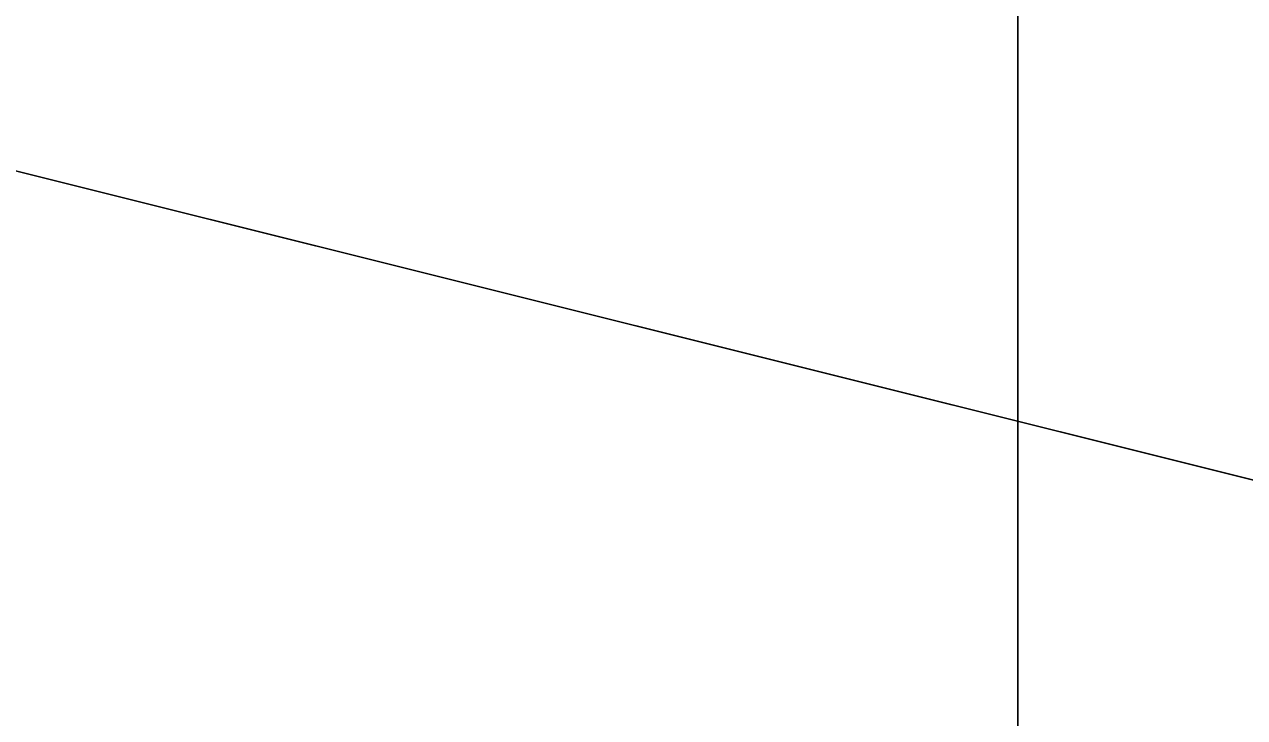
# Model space of a CAD drawing. Extents: x 1131015 to 1136271, y 133453 to 174329.
# Drawn here: x 1132359.154 to 1132360.753, y 159677.621 to 159678.529 of the extents above; entities that cross this region are included whole.
import ezdxf

# ---------------------------------------------------------------- set-up
doc = ezdxf.new("R2010")
doc.units = 0
for name, color, linetype in [('DESIGN - EARTHWORK - Shapes', 7, 'Continuous'), ('DESIGN - SHEET - Linework', 7, 'Continuous'), ('DESIGN - TYPICAL - Finished Grade and Subgrade', 7, 'Continuous')]:
    doc.layers.add(name, color=color, linetype=linetype)

msp = doc.modelspace()

# ---------------------------------------------------------------- linework, layer by layer
at = {"layer": 'DESIGN - EARTHWORK - Shapes'}
for points in [[(1132370.105, 159679.4501), (1132366.4043, 159677.6227), (1132362.1862, 159678.5494), (1132358.7409, 159679.6208), (1132356.3018, 159679.7313), (1132354.4417, 159679.9612), (1132354.4417, 159680.2112), (1132352.2424, 159680.4006), (1132345.8885, 159680.9622), (1132340.4556, 159681.2351), (1132337.624, 159681.3773), (1132336.2607, 159681.4184), (1132336.2607, 159681.1684), (1132329.4034, 159680.9075), (1132328.7729, 159680.8833), (1132332.4556, 159680.5887), (1132340.4556, 159679.9487), (1132348.4556, 159679.3087), (1132352.4556, 159678.9887), (1132356.4556, 159678.6687), (1132358.4556, 159678.5087), (1132366.3968, 159676.5234), (1132370.4556, 159675.5087)], [(1132370.105, 159679.4501), (1132366.4043, 159677.6227), (1132362.1862, 159678.5494), (1132358.7409, 159679.6208), (1132356.3018, 159679.7313), (1132354.4417, 159679.9612), (1132354.4417, 159680.2112), (1132352.2424, 159680.4006), (1132345.8885, 159680.9622), (1132340.4556, 159681.2351), (1132337.624, 159681.3773), (1132336.2607, 159681.4184), (1132336.2607, 159681.1684), (1132329.4034, 159680.9075), (1132328.7729, 159680.8833), (1132332.4556, 159680.5887), (1132340.4556, 159679.9487), (1132348.4556, 159679.3087), (1132352.4556, 159678.9887), (1132356.4556, 159678.6687), (1132358.4556, 159678.5087), (1132366.3968, 159676.5234), (1132370.4556, 159675.5087)], [(1132370.4556, 159675.5087), (1132366.3968, 159676.5234), (1132358.4556, 159678.5087), (1132356.4556, 159678.6687), (1132352.4556, 159678.9887), (1132348.4556, 159679.3087), (1132340.4556, 159679.9487), (1132332.4556, 159680.5887), (1132328.7729, 159680.8833), (1132329.4034, 159680.9075), (1132336.2607, 159681.1684), (1132336.2607, 159681.4184), (1132337.624, 159681.3773), (1132340.4556, 159681.2351), (1132345.8885, 159680.9622), (1132352.2424, 159680.4006), (1132354.4417, 159680.2112), (1132354.4417, 159679.9612), (1132356.3018, 159679.7313), (1132358.7409, 159679.6208), (1132362.1862, 159678.5494), (1132366.4043, 159677.6227), (1132370.105, 159679.4501)], [(1132370.105, 159679.4501), (1132366.4043, 159677.6227), (1132362.1862, 159678.5494), (1132358.7409, 159679.6208), (1132356.3018, 159679.7313), (1132354.4417, 159679.9612), (1132354.4417, 159680.2112), (1132352.2424, 159680.4006), (1132345.8885, 159680.9622), (1132340.4556, 159681.2351), (1132337.624, 159681.3773), (1132336.2607, 159681.4184), (1132336.2607, 159681.1684), (1132329.4034, 159680.9075), (1132328.7729, 159680.8833), (1132332.4556, 159680.5887), (1132340.4556, 159679.9487), (1132348.4556, 159679.3087), (1132352.4556, 159678.9887), (1132356.4556, 159678.6687), (1132358.4556, 159678.5087), (1132366.3968, 159676.5234), (1132370.4556, 159675.5087)], [(1132370.105, 159679.4501), (1132366.4043, 159677.6227), (1132362.1862, 159678.5494), (1132358.7409, 159679.6208), (1132356.3018, 159679.7313), (1132354.4417, 159679.9612), (1132354.4417, 159680.2112), (1132352.2424, 159680.4006), (1132345.8885, 159680.9622), (1132340.4556, 159681.2351), (1132337.624, 159681.3773), (1132336.2607, 159681.4184), (1132336.2607, 159681.1684), (1132329.4034, 159680.9075), (1132328.7729, 159680.8833), (1132332.4556, 159680.5887), (1132340.4556, 159679.9487), (1132348.4556, 159679.3087), (1132352.4556, 159678.9887), (1132356.4556, 159678.6687), (1132358.4556, 159678.5087), (1132366.3968, 159676.5234), (1132370.4556, 159675.5087)], [(1132370.105, 159679.4501), (1132366.4043, 159677.6227), (1132362.1862, 159678.5494), (1132358.7409, 159679.6208), (1132356.3018, 159679.7313), (1132354.4417, 159679.9612), (1132354.4417, 159680.2112), (1132352.2424, 159680.4006), (1132345.8885, 159680.9622), (1132340.4556, 159681.2351), (1132337.624, 159681.3773), (1132336.2607, 159681.4184), (1132336.2607, 159681.1684), (1132329.4034, 159680.9075), (1132328.7729, 159680.8833), (1132332.4556, 159680.5887), (1132340.4556, 159679.9487), (1132348.4556, 159679.3087), (1132352.4556, 159678.9887), (1132356.4556, 159678.6687), (1132358.4556, 159678.5087), (1132366.3968, 159676.5234), (1132370.4556, 159675.5087)], [(1132370.105, 159679.4501), (1132366.4043, 159677.6227), (1132362.1862, 159678.5494), (1132358.7409, 159679.6208), (1132356.3018, 159679.7313), (1132354.4417, 159679.9612), (1132354.4417, 159680.2112), (1132352.2424, 159680.4006), (1132345.8885, 159680.9622), (1132340.4556, 159681.2351), (1132337.624, 159681.3773), (1132336.2607, 159681.4184), (1132336.2607, 159681.1684), (1132329.4034, 159680.9075), (1132328.7729, 159680.8833), (1132332.4556, 159680.5887), (1132340.4556, 159679.9487), (1132348.4556, 159679.3087), (1132352.4556, 159678.9887), (1132356.4556, 159678.6687), (1132358.4556, 159678.5087), (1132366.3968, 159676.5234), (1132370.4556, 159675.5087)], [(1132370.105, 159679.4501), (1132366.4043, 159677.6227), (1132362.1862, 159678.5494), (1132358.7409, 159679.6208), (1132356.3018, 159679.7313), (1132354.4417, 159679.9612), (1132354.4417, 159680.2112), (1132352.2424, 159680.4006), (1132345.8885, 159680.9622), (1132340.4556, 159681.2351), (1132337.624, 159681.3773), (1132336.2607, 159681.4184), (1132336.2607, 159681.1684), (1132329.4034, 159680.9075), (1132328.7729, 159680.8833), (1132332.4556, 159680.5887), (1132340.4556, 159679.9487), (1132348.4556, 159679.3087), (1132352.4556, 159678.9887), (1132356.4556, 159678.6687), (1132358.4556, 159678.5087), (1132366.3968, 159676.5234), (1132370.4556, 159675.5087)], [(1132370.105, 159679.4501), (1132366.4043, 159677.6227), (1132362.1862, 159678.5494), (1132358.7409, 159679.6208), (1132356.3018, 159679.7313), (1132354.4417, 159679.9612), (1132354.4417, 159680.2112), (1132352.2424, 159680.4006), (1132345.8885, 159680.9622), (1132340.4556, 159681.2351), (1132337.624, 159681.3773), (1132336.2607, 159681.4184), (1132336.2607, 159681.1684), (1132329.4034, 159680.9075), (1132328.7729, 159680.8833), (1132332.4556, 159680.5887), (1132340.4556, 159679.9487), (1132348.4556, 159679.3087), (1132352.4556, 159678.9887), (1132356.4556, 159678.6687), (1132358.4556, 159678.5087), (1132366.3968, 159676.5234), (1132370.4556, 159675.5087)], [(1132370.4556, 159675.5087), (1132366.3968, 159676.5234), (1132358.4556, 159678.5087), (1132356.4556, 159678.6687), (1132352.4556, 159678.9887), (1132348.4556, 159679.3087), (1132340.4556, 159679.9487), (1132332.4556, 159680.5887), (1132328.7729, 159680.8833), (1132329.4034, 159680.9075), (1132336.2607, 159681.1684), (1132336.2607, 159681.4184), (1132337.624, 159681.3773), (1132340.4556, 159681.2351), (1132345.8885, 159680.9622), (1132352.2424, 159680.4006), (1132354.4417, 159680.2112), (1132354.4417, 159679.9612), (1132356.3018, 159679.7313), (1132358.7409, 159679.6208), (1132362.1862, 159678.5494), (1132366.4043, 159677.6227), (1132370.105, 159679.4501)], [(1132370.4556, 159675.5087), (1132366.3968, 159676.5234), (1132358.4556, 159678.5087), (1132356.4556, 159678.6687), (1132352.4556, 159678.9887), (1132348.4556, 159679.3087), (1132340.4556, 159679.9487), (1132332.4556, 159680.5887), (1132328.7729, 159680.8833), (1132329.4034, 159680.9075), (1132336.2607, 159681.1684), (1132336.2607, 159681.4184), (1132337.624, 159681.3773), (1132340.4556, 159681.2351), (1132345.8885, 159680.9622), (1132352.2424, 159680.4006), (1132354.4417, 159680.2112), (1132354.4417, 159679.9612), (1132356.3018, 159679.7313), (1132358.7409, 159679.6208), (1132362.1862, 159678.5494), (1132366.4043, 159677.6227), (1132370.105, 159679.4501)], [(1132370.4556, 159675.5087), (1132366.3968, 159676.5234), (1132358.4556, 159678.5087), (1132356.4556, 159678.6687), (1132352.4556, 159678.9887), (1132348.4556, 159679.3087), (1132340.4556, 159679.9487), (1132332.4556, 159680.5887), (1132328.7729, 159680.8833), (1132329.4034, 159680.9075), (1132336.2607, 159681.1684), (1132336.2607, 159681.4184), (1132337.624, 159681.3773), (1132340.4556, 159681.2351), (1132345.8885, 159680.9622), (1132352.2424, 159680.4006), (1132354.4417, 159680.2112), (1132354.4417, 159679.9612), (1132356.3018, 159679.7313), (1132358.7409, 159679.6208), (1132362.1862, 159678.5494), (1132366.4043, 159677.6227), (1132370.105, 159679.4501)], [(1132370.4556, 159675.5087), (1132366.3968, 159676.5234), (1132358.4556, 159678.5087), (1132356.4556, 159678.6687), (1132352.4556, 159678.9887), (1132348.4556, 159679.3087), (1132340.4556, 159679.9487), (1132332.4556, 159680.5887), (1132328.7729, 159680.8833), (1132329.4034, 159680.9075), (1132336.2607, 159681.1684), (1132336.2607, 159681.4184), (1132337.624, 159681.3773), (1132340.4556, 159681.2351), (1132345.8885, 159680.9622), (1132352.2424, 159680.4006), (1132354.4417, 159680.2112), (1132354.4417, 159679.9612), (1132356.3018, 159679.7313), (1132358.7409, 159679.6208), (1132362.1862, 159678.5494), (1132366.4043, 159677.6227), (1132370.105, 159679.4501)], [(1132370.4556, 159675.5087), (1132366.3968, 159676.5234), (1132358.4556, 159678.5087), (1132356.4556, 159678.6687), (1132352.4556, 159678.9887), (1132348.4556, 159679.3087), (1132340.4556, 159679.9487), (1132332.4556, 159680.5887), (1132328.7729, 159680.8833), (1132329.4034, 159680.9075), (1132336.2607, 159681.1684), (1132336.2607, 159681.4184), (1132337.624, 159681.3773), (1132340.4556, 159681.2351), (1132345.8885, 159680.9622), (1132352.2424, 159680.4006), (1132354.4417, 159680.2112), (1132354.4417, 159679.9612), (1132356.3018, 159679.7313), (1132358.7409, 159679.6208), (1132362.1862, 159678.5494), (1132366.4043, 159677.6227), (1132370.105, 159679.4501)], [(1132370.4556, 159675.5087), (1132366.3968, 159676.5234), (1132358.4556, 159678.5087), (1132356.4556, 159678.6687), (1132352.4556, 159678.9887), (1132348.4556, 159679.3087), (1132340.4556, 159679.9487), (1132332.4556, 159680.5887), (1132328.7729, 159680.8833), (1132329.4034, 159680.9075), (1132336.2607, 159681.1684), (1132336.2607, 159681.4184), (1132337.624, 159681.3773), (1132340.4556, 159681.2351), (1132345.8885, 159680.9622), (1132352.2424, 159680.4006), (1132354.4417, 159680.2112), (1132354.4417, 159679.9612), (1132356.3018, 159679.7313), (1132358.7409, 159679.6208), (1132362.1862, 159678.5494), (1132366.4043, 159677.6227), (1132370.105, 159679.4501)], [(1132370.4556, 159675.5087), (1132366.3968, 159676.5234), (1132358.4556, 159678.5087), (1132356.4556, 159678.6687), (1132352.4556, 159678.9887), (1132348.4556, 159679.3087), (1132340.4556, 159679.9487), (1132332.4556, 159680.5887), (1132328.7729, 159680.8833), (1132329.4034, 159680.9075), (1132336.2607, 159681.1684), (1132336.2607, 159681.4184), (1132337.624, 159681.3773), (1132340.4556, 159681.2351), (1132345.8885, 159680.9622), (1132352.2424, 159680.4006), (1132354.4417, 159680.2112), (1132354.4417, 159679.9612), (1132356.3018, 159679.7313), (1132358.7409, 159679.6208), (1132362.1862, 159678.5494), (1132366.4043, 159677.6227), (1132370.105, 159679.4501)], [(1132370.4556, 159675.5087), (1132366.3968, 159676.5234), (1132358.4556, 159678.5087), (1132356.4556, 159678.6687), (1132352.4556, 159678.9887), (1132348.4556, 159679.3087), (1132340.4556, 159679.9487), (1132332.4556, 159680.5887), (1132328.7729, 159680.8833), (1132329.4034, 159680.9075), (1132336.2607, 159681.1684), (1132336.2607, 159681.4184), (1132337.624, 159681.3773), (1132340.4556, 159681.2351), (1132345.8885, 159680.9622), (1132352.2424, 159680.4006), (1132354.4417, 159680.2112), (1132354.4417, 159679.9612), (1132356.3018, 159679.7313), (1132358.7409, 159679.6208), (1132362.1862, 159678.5494), (1132366.4043, 159677.6227), (1132370.105, 159679.4501)], [(1132370.4556, 159675.5087), (1132366.3968, 159676.5234), (1132358.4556, 159678.5087), (1132356.4556, 159678.6687), (1132352.4556, 159678.9887), (1132348.4556, 159679.3087), (1132340.4556, 159679.9487), (1132332.4556, 159680.5887), (1132328.7729, 159680.8833), (1132329.4034, 159680.9075), (1132336.2607, 159681.1684), (1132336.2607, 159681.4184), (1132337.624, 159681.3773), (1132340.4556, 159681.2351), (1132345.8885, 159680.9622), (1132352.2424, 159680.4006), (1132354.4417, 159680.2112), (1132354.4417, 159679.9612), (1132356.3018, 159679.7313), (1132358.7409, 159679.6208), (1132362.1862, 159678.5494), (1132366.4043, 159677.6227), (1132370.105, 159679.4501)]]:
    msp.add_lwpolyline(points, dxfattribs=at)
for points in [[(1132340.4556, 159678.5987), (1132332.4556, 159679.2387), (1132328.4556, 159679.5587), (1132324.4556, 159679.5187), (1132322.4556, 159679.4987), (1132320.4232, 159679.4784), (1132314.1289, 159679.4154), (1132316.9441, 159680.1192), (1132320.2444, 159680.5567), (1132328.7729, 159680.8833), (1132332.4556, 159680.5887), (1132340.4556, 159679.9487), (1132348.4556, 159679.3087), (1132352.4556, 159678.9887), (1132356.4556, 159678.6687), (1132358.4556, 159678.5087), (1132366.3968, 159676.5234), (1132358.4556, 159677.1587), (1132356.4556, 159677.3187), (1132352.4556, 159677.6387), (1132348.4556, 159677.9587)], [(1132332.4556, 159680.5887), (1132340.4556, 159679.9487), (1132348.4556, 159679.3087), (1132352.4556, 159678.9887), (1132356.4556, 159678.6687), (1132358.4556, 159678.5087), (1132366.3968, 159676.5234), (1132358.4556, 159677.1587), (1132356.4556, 159677.3187), (1132352.4556, 159677.6387), (1132348.4556, 159677.9587), (1132340.4556, 159678.5987), (1132332.4556, 159679.2387), (1132328.4556, 159679.5587), (1132324.4556, 159679.5187), (1132322.4556, 159679.4987), (1132320.4232, 159679.4784), (1132314.1289, 159679.4154), (1132316.9441, 159680.1192), (1132320.2444, 159680.5567), (1132328.7729, 159680.8833)], [(1132322.4556, 159679.4987), (1132320.4232, 159679.4784), (1132314.1289, 159679.4154), (1132316.9441, 159680.1192), (1132320.2444, 159680.5567), (1132328.7729, 159680.8833), (1132332.4556, 159680.5887), (1132340.4556, 159679.9487), (1132348.4556, 159679.3087), (1132352.4556, 159678.9887), (1132356.4556, 159678.6687), (1132358.4556, 159678.5087), (1132366.3968, 159676.5234), (1132358.4556, 159677.1587), (1132356.4556, 159677.3187), (1132352.4556, 159677.6387), (1132348.4556, 159677.9587), (1132340.4556, 159678.5987), (1132332.4556, 159679.2387), (1132328.4556, 159679.5587), (1132324.4556, 159679.5187)], [(1132340.4556, 159679.9487), (1132348.4556, 159679.3087), (1132352.4556, 159678.9887), (1132356.4556, 159678.6687), (1132358.4556, 159678.5087), (1132366.3968, 159676.5234), (1132358.4556, 159677.1587), (1132356.4556, 159677.3187), (1132352.4556, 159677.6387), (1132348.4556, 159677.9587), (1132340.4556, 159678.5987), (1132332.4556, 159679.2387), (1132328.4556, 159679.5587), (1132324.4556, 159679.5187), (1132322.4556, 159679.4987), (1132320.4232, 159679.4784), (1132314.1289, 159679.4154), (1132316.9441, 159680.1192), (1132320.2444, 159680.5567), (1132328.7729, 159680.8833), (1132332.4556, 159680.5887)], [(1132328.4556, 159679.5587), (1132324.4556, 159679.5187), (1132322.4556, 159679.4987), (1132320.4232, 159679.4784), (1132314.1289, 159679.4154), (1132316.9441, 159680.1192), (1132320.2444, 159680.5567), (1132328.7729, 159680.8833), (1132332.4556, 159680.5887), (1132340.4556, 159679.9487), (1132348.4556, 159679.3087), (1132352.4556, 159678.9887), (1132356.4556, 159678.6687), (1132358.4556, 159678.5087), (1132366.3968, 159676.5234), (1132358.4556, 159677.1587), (1132356.4556, 159677.3187), (1132352.4556, 159677.6387), (1132348.4556, 159677.9587), (1132340.4556, 159678.5987), (1132332.4556, 159679.2387)], [(1132340.4556, 159678.5987), (1132348.4556, 159677.9587), (1132352.4556, 159677.6387), (1132356.4556, 159677.3187), (1132358.4556, 159677.1587), (1132366.3968, 159676.5234), (1132358.4556, 159678.5087), (1132356.4556, 159678.6687), (1132352.4556, 159678.9887), (1132348.4556, 159679.3087), (1132340.4556, 159679.9487), (1132332.4556, 159680.5887), (1132328.7729, 159680.8833), (1132320.2444, 159680.5567), (1132316.9441, 159680.1192), (1132314.1289, 159679.4154), (1132320.4232, 159679.4784), (1132322.4556, 159679.4987), (1132324.4556, 159679.5187), (1132328.4556, 159679.5587), (1132332.4556, 159679.2387)], [(1132356.4556, 159677.3187), (1132358.4556, 159677.1587), (1132366.3968, 159676.5234), (1132358.4556, 159678.5087), (1132356.4556, 159678.6687), (1132352.4556, 159678.9887), (1132348.4556, 159679.3087), (1132340.4556, 159679.9487), (1132332.4556, 159680.5887), (1132328.7729, 159680.8833), (1132320.2444, 159680.5567), (1132316.9441, 159680.1192), (1132314.1289, 159679.4154), (1132320.4232, 159679.4784), (1132322.4556, 159679.4987), (1132324.4556, 159679.5187), (1132328.4556, 159679.5587), (1132332.4556, 159679.2387), (1132340.4556, 159678.5987), (1132348.4556, 159677.9587), (1132352.4556, 159677.6387)], [(1132320.4232, 159679.4784), (1132314.1289, 159679.4154), (1132316.9441, 159680.1192), (1132320.2444, 159680.5567), (1132328.7729, 159680.8833), (1132332.4556, 159680.5887), (1132340.4556, 159679.9487), (1132348.4556, 159679.3087), (1132352.4556, 159678.9887), (1132356.4556, 159678.6687), (1132358.4556, 159678.5087), (1132366.3968, 159676.5234), (1132358.4556, 159677.1587), (1132356.4556, 159677.3187), (1132352.4556, 159677.6387), (1132348.4556, 159677.9587), (1132340.4556, 159678.5987), (1132332.4556, 159679.2387), (1132328.4556, 159679.5587), (1132324.4556, 159679.5187), (1132322.4556, 159679.4987)], [(1132356.4556, 159677.3187), (1132358.4556, 159677.1587), (1132366.3968, 159676.5234), (1132358.4556, 159678.5087), (1132356.4556, 159678.6687), (1132352.4556, 159678.9887), (1132348.4556, 159679.3087), (1132340.4556, 159679.9487), (1132332.4556, 159680.5887), (1132328.7729, 159680.8833), (1132320.2444, 159680.5567), (1132316.9441, 159680.1192), (1132314.1289, 159679.4154), (1132320.4232, 159679.4784), (1132322.4556, 159679.4987), (1132324.4556, 159679.5187), (1132328.4556, 159679.5587), (1132332.4556, 159679.2387), (1132340.4556, 159678.5987), (1132348.4556, 159677.9587), (1132352.4556, 159677.6387)], [(1132356.4556, 159677.3187), (1132358.4556, 159677.1587), (1132366.3968, 159676.5234), (1132358.4556, 159678.5087), (1132356.4556, 159678.6687), (1132352.4556, 159678.9887), (1132348.4556, 159679.3087), (1132340.4556, 159679.9487), (1132332.4556, 159680.5887), (1132328.7729, 159680.8833), (1132320.2444, 159680.5567), (1132316.9441, 159680.1192), (1132314.1289, 159679.4154), (1132320.4232, 159679.4784), (1132322.4556, 159679.4987), (1132324.4556, 159679.5187), (1132328.4556, 159679.5587), (1132332.4556, 159679.2387), (1132340.4556, 159678.5987), (1132348.4556, 159677.9587), (1132352.4556, 159677.6387)], [(1132356.4556, 159677.3187), (1132358.4556, 159677.1587), (1132366.3968, 159676.5234), (1132358.4556, 159678.5087), (1132356.4556, 159678.6687), (1132352.4556, 159678.9887), (1132348.4556, 159679.3087), (1132340.4556, 159679.9487), (1132332.4556, 159680.5887), (1132328.7729, 159680.8833), (1132320.2444, 159680.5567), (1132316.9441, 159680.1192), (1132314.1289, 159679.4154), (1132320.4232, 159679.4784), (1132322.4556, 159679.4987), (1132324.4556, 159679.5187), (1132328.4556, 159679.5587), (1132332.4556, 159679.2387), (1132340.4556, 159678.5987), (1132348.4556, 159677.9587), (1132352.4556, 159677.6387)], [(1132316.9441, 159680.1192), (1132314.1289, 159679.4154), (1132320.4232, 159679.4784), (1132322.4556, 159679.4987), (1132324.4556, 159679.5187), (1132328.4556, 159679.5587), (1132332.4556, 159679.2387), (1132340.4556, 159678.5987), (1132348.4556, 159677.9587), (1132352.4556, 159677.6387), (1132356.4556, 159677.3187), (1132358.4556, 159677.1587), (1132366.3968, 159676.5234), (1132358.4556, 159678.5087), (1132356.4556, 159678.6687), (1132352.4556, 159678.9887), (1132348.4556, 159679.3087), (1132340.4556, 159679.9487), (1132332.4556, 159680.5887), (1132328.7729, 159680.8833), (1132320.2444, 159680.5567)], [(1132356.4556, 159677.3187), (1132358.4556, 159677.1587), (1132366.3968, 159676.5234), (1132358.4556, 159678.5087), (1132356.4556, 159678.6687), (1132352.4556, 159678.9887), (1132348.4556, 159679.3087), (1132340.4556, 159679.9487), (1132332.4556, 159680.5887), (1132328.7729, 159680.8833), (1132320.2444, 159680.5567), (1132316.9441, 159680.1192), (1132314.1289, 159679.4154), (1132320.4232, 159679.4784), (1132322.4556, 159679.4987), (1132324.4556, 159679.5187), (1132328.4556, 159679.5587), (1132332.4556, 159679.2387), (1132340.4556, 159678.5987), (1132348.4556, 159677.9587), (1132352.4556, 159677.6387)], [(1132356.4556, 159677.3187), (1132358.4556, 159677.1587), (1132366.3968, 159676.5234), (1132358.4556, 159678.5087), (1132356.4556, 159678.6687), (1132352.4556, 159678.9887), (1132348.4556, 159679.3087), (1132340.4556, 159679.9487), (1132332.4556, 159680.5887), (1132328.7729, 159680.8833), (1132320.2444, 159680.5567), (1132316.9441, 159680.1192), (1132314.1289, 159679.4154), (1132320.4232, 159679.4784), (1132322.4556, 159679.4987), (1132324.4556, 159679.5187), (1132328.4556, 159679.5587), (1132332.4556, 159679.2387), (1132340.4556, 159678.5987), (1132348.4556, 159677.9587), (1132352.4556, 159677.6387)], [(1132356.4556, 159677.3187), (1132358.4556, 159677.1587), (1132366.3968, 159676.5234), (1132358.4556, 159678.5087), (1132356.4556, 159678.6687), (1132352.4556, 159678.9887), (1132348.4556, 159679.3087), (1132340.4556, 159679.9487), (1132332.4556, 159680.5887), (1132328.7729, 159680.8833), (1132320.2444, 159680.5567), (1132316.9441, 159680.1192), (1132314.1289, 159679.4154), (1132320.4232, 159679.4784), (1132322.4556, 159679.4987), (1132324.4556, 159679.5187), (1132328.4556, 159679.5587), (1132332.4556, 159679.2387), (1132340.4556, 159678.5987), (1132348.4556, 159677.9587), (1132352.4556, 159677.6387)], [(1132356.4556, 159677.3187), (1132358.4556, 159677.1587), (1132366.3968, 159676.5234), (1132358.4556, 159678.5087), (1132356.4556, 159678.6687), (1132352.4556, 159678.9887), (1132348.4556, 159679.3087), (1132340.4556, 159679.9487), (1132332.4556, 159680.5887), (1132328.7729, 159680.8833), (1132320.2444, 159680.5567), (1132316.9441, 159680.1192), (1132314.1289, 159679.4154), (1132320.4232, 159679.4784), (1132322.4556, 159679.4987), (1132324.4556, 159679.5187), (1132328.4556, 159679.5587), (1132332.4556, 159679.2387), (1132340.4556, 159678.5987), (1132348.4556, 159677.9587), (1132352.4556, 159677.6387)], [(1132356.4556, 159677.3187), (1132358.4556, 159677.1587), (1132366.3968, 159676.5234), (1132358.4556, 159678.5087), (1132356.4556, 159678.6687), (1132352.4556, 159678.9887), (1132348.4556, 159679.3087), (1132340.4556, 159679.9487), (1132332.4556, 159680.5887), (1132328.7729, 159680.8833), (1132320.2444, 159680.5567), (1132316.9441, 159680.1192), (1132314.1289, 159679.4154), (1132320.4232, 159679.4784), (1132322.4556, 159679.4987), (1132324.4556, 159679.5187), (1132328.4556, 159679.5587), (1132332.4556, 159679.2387), (1132340.4556, 159678.5987), (1132348.4556, 159677.9587), (1132352.4556, 159677.6387)], [(1132320.4232, 159679.4784), (1132314.1289, 159679.4154), (1132316.9441, 159680.1192), (1132320.2444, 159680.5567), (1132328.7729, 159680.8833), (1132332.4556, 159680.5887), (1132340.4556, 159679.9487), (1132348.4556, 159679.3087), (1132352.4556, 159678.9887), (1132356.4556, 159678.6687), (1132358.4556, 159678.5087), (1132366.3968, 159676.5234), (1132358.4556, 159677.1587), (1132356.4556, 159677.3187), (1132352.4556, 159677.6387), (1132348.4556, 159677.9587), (1132340.4556, 159678.5987), (1132332.4556, 159679.2387), (1132328.4556, 159679.5587), (1132324.4556, 159679.5187), (1132322.4556, 159679.4987)]]:
    msp.add_lwpolyline(points, close=True, dxfattribs=at)
at = {"layer": 'DESIGN - SHEET - Linework'}
msp.add_line((1132360.4556, 159614.6554), (1132360.4556, 159824.6554), dxfattribs=at)
at = {"layer": 'DESIGN - TYPICAL - Finished Grade and Subgrade'}
msp.add_line((1132358.4556, 159678.5087), (1132366.3968, 159676.5234), dxfattribs=at)

doc.saveas('drawing.dxf')
